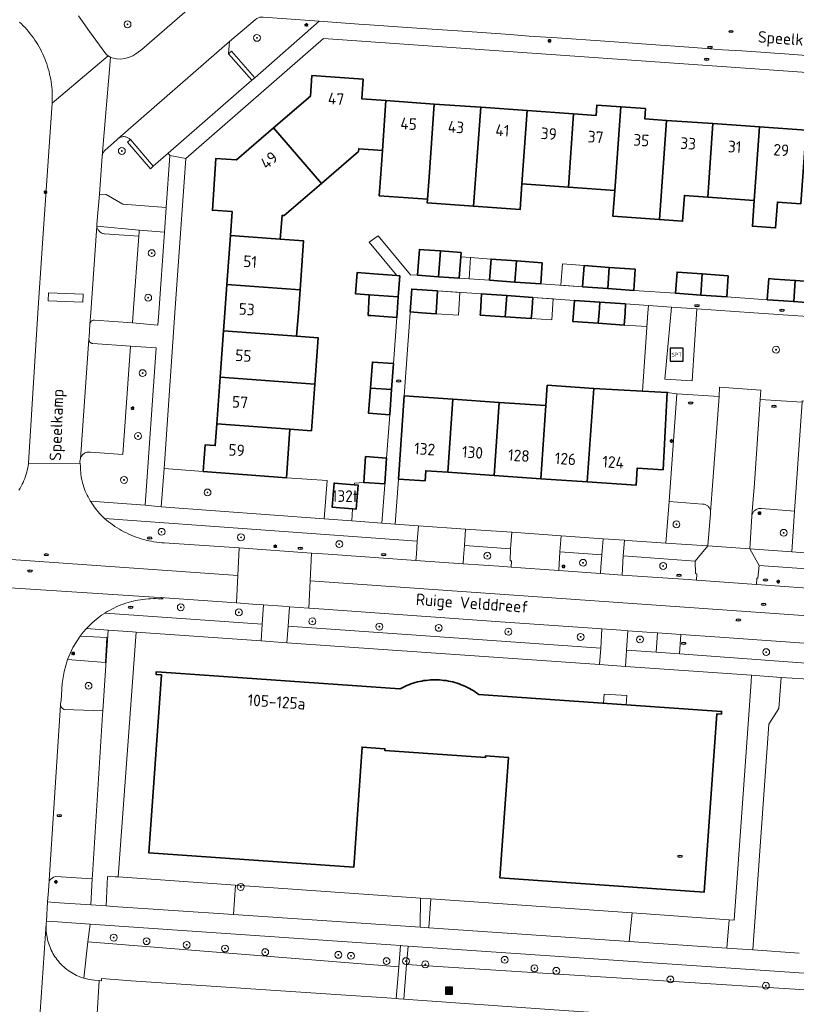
# Model space of a CAD drawing. Header units: metres. Extents: x 152610 to 160096, y 456114 to 462495.
# Tile 798 of 938: x 157720 to 157810, y 461420 to 461534. Entities that reach past the tile are written whole.
import ezdxf
from ezdxf.enums import TextEntityAlignment as Align

# ---------------------------------------------------------------- set-up
doc = ezdxf.new("R2010")
doc.units = ezdxf.units.M
doc.header["$LTSCALE"] = 0.5
doc.layers.get('0').update_dxf_attribs({"linetype": 'CONTINUOUS'})
for name, color, linetype, lineweight in [('B-PV-GR-BEPLANTING_CULTUUR_BODEMBEDEKKER-GV', 251, 'CONTINUOUS', 18), ('B-PV-GR-BEPLANTING_CULTUUR_BOSPLANTSOEN-GV', 251, 'CONTINUOUS', 18), ('B-PV-GR-BEPLANTING_CULTUUR_HEESTERS-GV', 251, 'CONTINUOUS', 18), ('B-PV-GR-BEPLANTING_CULTUUR_ROOS-GV', 251, 'CONTINUOUS', 18), ('B-PV-GR-BOOM-S', 251, 'CONTINUOUS', 25), ('B-PV-IE-MEUBILAIR-S', 251, 'CONTINUOUS', 25), ('B-PV-IE-MEUBILAIR_WEGMEUBILAIR-S', 251, 'CONTINUOUS', 25), ('B-PV-IE-MEUBILAIR_WEGMEUBILAIR_AFVALBAK-S', 251, 'CONTINUOUS', 25), ('B-PV-OG-BEBOUWING-GV', 6, 'CONTINUOUS', 35), ('B-PV-OG-BEBOUWING-T18', 1, 'CONTINUOUS', 18), ('B-PV-OG-BEBOUWING_OVERBOUWING-GV', 251, 'CONTINUOUS', 18), ('B-PV-OG-TERREIN_BEGROEID-GV', 251, 'CONTINUOUS', 18), ('B-PV-OG-TOPOGRAFIE-T18', 1, 'CONTINUOUS', 18), ('B-PV-VH-GESLOTENVERHARDING_ASFALT-GV', 251, 'CONTINUOUS', 18), ('B-PV-VH-OPENVERHARDING_BETONSTRAATSTEEN-GV', 251, 'CONTINUOUS', 18), ('B-PV-VH-OPENVERHARDING_STRAATBAKSTEEN-GV', 251, 'CONTINUOUS', 18), ('B-PV-VH-OPENVERHARDING_TEGEL-GV', 251, 'CONTINUOUS', 18)]:
    doc.layers.add(name, color=color, linetype=linetype, lineweight=lineweight)
doc.styles.add('NLCS-ISO', font='NLCS-ISO.ttf')
doc.styles.add('NLCS-ISO-M750-T18', font='NLCS-ISO.ttf', dxfattribs={"height": 1.35})

# ---------------------------------------------------------------- blocks, each defined once
blk = doc.blocks.new('SIE-WEG_AFVALBAK-SO')
h = blk.add_hatch(color=256)
h.dxf.hatch_style = 1
h.paths.add_polyline_path([(-1.5, -1.5), (1.5, -1.5), (1.5, 1.5), (-1.5, 1.5)])
for points in [[(-2, -2), (2, -2), (2, 2), (-2, 2)], [(-1.5, -1.5), (1.5, -1.5), (1.5, 1.5), (-1.5, 1.5)]]:
    blk.add_lwpolyline(points, close=True)
blk = doc.blocks.new('SIE-MEUBILAIR_PAAL_LICHTMAST-SO')
for points in [[(-0.62, 0), (-1, 0)], [(-0.71, 0.71), (-0.44, 0.44)], [(0, 1), (0, 0.62)], [(0.44, 0.44), (0.71, 0.71)], [(1, 0), (0.62, 0)], [(-0.71, -0.71), (-0.44, -0.44)], [(0, -0.62), (0, -1)], [(0.44, -0.44), (0.71, -0.71)]]:
    blk.add_lwpolyline(points)
blk.add_circle((0, 0), 0.5)
blk = doc.blocks.new('SIE-MEUBILAIR_PUT_RIOOLPUT-SO')
blk.add_ellipse((0, 0), major_axis=(1.25, 0), ratio=0.54)
at = {"style": 'NLCS-ISO'}
blk.add_text('ri', height=0.75, dxfattribs=at).set_placement((-0.04, 0.07), align=Align.MIDDLE_CENTER)
blk = doc.blocks.new('SIE-WEG_SPEELTOESTEL-SO')
at = {"flags": 128}
blk.add_lwpolyline([(-3.75, -3.75), (3.75, -3.75), (3.75, 3.75), (-3.75, 3.75)], close=True, dxfattribs=at)
at = {"style": 'NLCS-ISO'}
blk.add_text('SPT', height=2.25, dxfattribs=at).set_placement((0, 0), align=Align.MIDDLE_CENTER)
blk = doc.blocks.new('SGR-BOOM_GBKN-SO')
at = {"linetype": 'ByBlock', "lineweight": 18}
h = blk.add_hatch(color=0, dxfattribs=at)
h.dxf.hatch_style = 1
edge = h.paths.add_edge_path()
edge.add_arc((0, 0), 0.25, 0, 360)
at = {"color": 0, "linetype": 'ByBlock', "lineweight": 18}
for radius in [2, 0.25]:
    blk.add_circle((0, 0), radius, dxfattribs=at)
at = {"color": 0, "linetype": 'ByBlock', "lineweight": 18, "style": 'NLCS-ISO'}
blk.add_attdef('SOORT', (2.5, 0), '', height=1.5, dxfattribs=at)

msp = doc.modelspace()

# ---------------------------------------------------------------- linework, layer by layer
at = {"layer": 'B-PV-GR-BEPLANTING_CULTUUR_BODEMBEDEKKER-GV', "flags": 128}
for points in [[(157799.18, 461477.795), (157795.339, 461478.087), (157794.946, 461473.28), (157799.824, 461472.956), (157800.125, 461476.72), (157800.132, 461476.807), (157800.131, 461476.894), (157800.123, 461476.981), (157800.106, 461477.067), (157800.082, 461477.151), (157800.05, 461477.232), (157800.01, 461477.31), (157799.964, 461477.384), (157799.911, 461477.453), (157799.852, 461477.517), (157799.788, 461477.576), (157799.718, 461477.629), (157799.644, 461477.675), (157799.566, 461477.714), (157799.484, 461477.745), (157799.4, 461477.769), (157799.315, 461477.786), (157799.228, 461477.794)], [(157805.943, 461477.291), (157805.854, 461477.292), (157805.766, 461477.285), (157805.679, 461477.269), (157805.593, 461477.247), (157805.51, 461477.216), (157805.429, 461477.178), (157805.353, 461477.133), (157805.281, 461477.082), (157805.214, 461477.024), (157805.152, 461476.96), (157805.097, 461476.891), (157805.047, 461476.817), (157805.005, 461476.739), (157804.97, 461476.658), (157804.942, 461476.574), (157804.922, 461476.488), (157804.91, 461476.4), (157804.909, 461476.384), (157804.671, 461472.615), (157809.537, 461472.256), (157809.859, 461476.993), (157806.031, 461477.282)], [(157730.267, 461463.175), (157727.749, 461463.354), (157727.376, 461462.928), (157727.027, 461462.483), (157730.099, 461462.329), (157729.968, 461459.4), (157725.553, 461459.753), (157725.155, 461458.389), (157724.939, 461456.985), (157724.833, 461455.028), (157724.757, 461454.615), (157724.746, 461454.45), (157724.861, 461454.199), (157724.973, 461454.066), (157725.178, 461453.985), (157729.634, 461453.813)], [(157730.099, 461462.329), (157727.027, 461462.483), (157726.192, 461461.171), (157725.553, 461459.753), (157729.968, 461459.4)], [(157728.42, 461434.327), (157724.206, 461434.59), (157723.94, 461434.528), (157723.634, 461434.302), (157723.416, 461434.099), (157723.34, 461432.917), (157723.249, 461431.64), (157723.997, 461431.589), (157728.266, 461431.298)], [(157730.029, 461431.178), (157730.814, 461431.125), (157744.791, 461430.173), (157745.04, 461433.585), (157731.439, 461434.536), (157731.083, 461434.561), (157730.204, 461434.612)], [(157723.851, 461429.354), (157723.103, 461429.405), (157723.083, 461429.087), (157723.073, 461428.865), (157723.071, 461428.642), (157723.078, 461428.42), (157723.092, 461428.198), (157723.114, 461427.977), (157723.144, 461427.756), (157723.183, 461427.537), (157723.228, 461427.32), (157723.282, 461427.104), (157723.344, 461426.89), (157723.413, 461426.679), (157723.489, 461426.47), (157723.573, 461426.264), (157723.665, 461426.061), (157723.764, 461425.862), (157723.87, 461425.666), (157723.982, 461425.475), (157724.102, 461425.287), (157724.228, 461425.104), (157724.361, 461424.926), (157724.5, 461424.752), (157724.645, 461424.584), (157724.796, 461424.421), (157724.953, 461424.263), (157725.116, 461424.111), (157725.284, 461423.966), (157725.457, 461423.826), (157725.635, 461423.692), (157725.817, 461423.565), (157726.004, 461423.445), (157726.196, 461423.332), (157726.391, 461423.225), (157726.59, 461423.126), (157726.792, 461423.033), (157726.998, 461422.948), (157727.206, 461422.871), (157727.417, 461422.801), (157727.457, 461422.789), (157727.914, 461427.004), (157728.172, 461429.057)]]:
    msp.add_lwpolyline(points, close=True, dxfattribs=at)
at = {"layer": 'B-PV-GR-BEPLANTING_CULTUUR_BOSPLANTSOEN-GV', "flags": 128}
for points in [[(157763.039, 461426.66), (157728.172, 461429.057), (157727.914, 461427.004), (157763.981, 461424.112), (157764.184, 461426.581)], [(157816.094, 461423.013), (157765.046, 461426.522), (157764.87, 461424.383), (157815.953, 461421.133)]]:
    msp.add_lwpolyline(points, close=True, dxfattribs=at)
at = {"layer": 'B-PV-GR-BEPLANTING_CULTUUR_HEESTERS-GV', "flags": 128}
msp.add_lwpolyline([(157726.84, 461534.45), (157728.1, 461532.62), (157729.984, 461530.033), (157730.116, 461529.916), (157730.278, 461529.791), (157730.284, 461529.786), (157730.461, 461529.669), (157730.548, 461529.621), (157731.224, 461529.466), (157731.694, 461529.421), (157732.189, 461529.473), (157732.64, 461529.588), (157733.126, 461529.813), (157733.599, 461530.111), (157734.164, 461530.514), (157741.774, 461537.172)], dxfattribs=at)
for points in [[(157754.752, 461533.822), (157748.256, 461534.3), (157747.858, 461534.3), (157747.494, 461534.14), (157747.324, 461533.982), (157744.349, 461531.446), (157744.242, 461530.028), (157744.585, 461530.346), (157747.272, 461527.264)], [(157732.132, 461520.422), (157732.041, 461520.423), (157731.95, 461520.416), (157731.86, 461520.401), (157731.772, 461520.378), (157731.686, 461520.348), (157731.603, 461520.31), (157731.523, 461520.264), (157731.448, 461520.213), (157731.41, 461520.182), (157731.25, 461520.018), (157729.91, 461518.86), (157729.652, 461518.55), (157729.561, 461518.168), (157729.559, 461518.158), (157729.252, 461513.765), (157730.026, 461513.693), (157731.985, 461512.586), (157737.004, 461512.191), (157737.437, 461518.25), (157737.215, 461518.502), (157735.503, 461516.996), (157735.166, 461516.699), (157732.511, 461519.783), (157732.853, 461520.076), (157732.789, 461520.141), (157732.72, 461520.201), (157732.646, 461520.254), (157732.568, 461520.301), (157732.486, 461520.34), (157732.4, 461520.372), (157732.312, 461520.397), (157732.223, 461520.413)], [(157736.794, 461509.327), (157733.875, 461509.584), (157733.855, 461509.336), (157733.822, 461508.887), (157733.162, 461500), (157733.074, 461498.82), (157736.039, 461498.561), (157736.14, 461500)], [(157735.844, 461495.92), (157732.877, 461496.114), (157731.987, 461483.538), (157728.207, 461483.82), (157728.118, 461483.832), (157728.029, 461483.836), (157727.94, 461483.832), (157727.851, 461483.819), (157727.764, 461483.799), (157727.679, 461483.772), (157727.597, 461483.737), (157727.518, 461483.694), (157727.444, 461483.645), (157727.374, 461483.589), (157727.309, 461483.528), (157727.25, 461483.46), (157727.198, 461483.388), (157727.152, 461483.312), (157727.113, 461483.231), (157727.081, 461483.148), (157727.057, 461483.061), (157727.041, 461482.973), (157727.038, 461482.95), (157727.004, 461482.707), (157727.024, 461482.482), (157727.046, 461482.233), (157727.05, 461481.983), (157727.063, 461481.733), (157727.083, 461481.483), (157727.112, 461481.235), (157727.148, 461480.987), (157727.192, 461480.741), (157727.244, 461480.496), (157727.304, 461480.253), (157727.372, 461480.012), (157727.447, 461479.773), (157727.53, 461479.537), (157727.62, 461479.304), (157727.718, 461479.073), (157727.823, 461478.846), (157727.935, 461478.622), (157728.054, 461478.402), (157728.181, 461478.186), (157728.212, 461478.135), (157734.55, 461477.687)], [(157808.309, 461457.69), (157804.874, 461457.933), (157804.821, 461457.178), (157802.879, 461429.542), (157802.265, 461429.585), (157801.997, 461426.276), (157805.007, 461426.071), (157806.887, 461452.247), (157808.023, 461454.078)], [(157802.265, 461429.585), (157791.018, 461430.371), (157790.69, 461427.046), (157801.997, 461426.276)]]:
    msp.add_lwpolyline(points, close=True, dxfattribs=at)
at = {"layer": 'B-PV-GR-BEPLANTING_CULTUUR_ROOS-GV', "flags": 128}
for points in [[(157741.29, 461481.582), (157736.745, 461481.908), (157736.426, 461477.47), (157755.306, 461476.086), (157755.658, 461480.551), (157750.943, 461480.853)], [(157762.342, 461480.142), (157759.898, 461480.318), (157758.825, 461480.225), (157758.813, 461480.045), (157759.25, 461480.01), (157759.03, 461477.22), (157758.621, 461477.252), (157758.525, 461475.85), (157762.014, 461475.594), (157762.334, 461480.033)]]:
    msp.add_lwpolyline(points, close=True, dxfattribs=at)
at = {"layer": 'B-PV-OG-BEBOUWING-GV', "flags": 128}
for points in [[(157759.856, 461527.092), (157753.89, 461527.512), (157753.722, 461525.118), (157749.439, 461521.435), (157755.008, 461514.989), (157759.297, 461518.681), (157759.32, 461519.01), (157762.073, 461518.813), (157762.487, 461524.601), (157759.694, 461524.798)], [(157768.082, 461524.207), (157762.487, 461524.601), (157762.073, 461518.813), (157761.882, 461516.12), (157761.7, 461513.559), (157767.294, 461513.159), (157767.476, 461515.72)], [(157773.472, 461523.828), (157768.082, 461524.207), (157767.476, 461515.72), (157767.294, 461513.159), (157767.263, 461512.728), (157772.652, 461512.343)], [(157778.854, 461523.449), (157773.472, 461523.828), (157772.652, 461512.343), (157778.034, 461511.959), (157778.248, 461514.951)], [(157784.238, 461523.069), (157778.854, 461523.449), (157778.248, 461514.951), (157783.631, 461514.567)], [(157789.712, 461523.887), (157786.941, 461524.082), (157786.857, 461522.885), (157784.238, 461523.069), (157783.631, 461514.567), (157789.019, 461514.182)], [(157792.587, 461523.685), (157789.712, 461523.887), (157789.019, 461514.182), (157788.805, 461511.19), (157794.188, 461510.806), (157795.009, 461522.312), (157792.503, 461522.488)], [(157800.403, 461521.932), (157795.009, 461522.312), (157794.188, 461510.806), (157796.871, 461510.614), (157797.085, 461513.606), (157799.794, 461513.412)], [(157755.008, 461514.989), (157749.439, 461521.435), (157745.134, 461517.733), (157742.76, 461517.895), (157742.352, 461511.892), (157744.647, 461511.736), (157744.446, 461508.941), (157750.23, 461508.523), (157750.23, 461508.526), (157750.429, 461511.279), (157750.678, 461511.261)], [(157805.791, 461521.552), (157800.403, 461521.932), (157799.794, 461513.412), (157805.182, 461513.028)], [(157811.195, 461521.172), (157805.791, 461521.552), (157805.182, 461513.028), (157804.969, 461510.035), (157807.662, 461509.843), (157807.876, 461512.835), (157810.586, 461512.642)], [(157750.23, 461508.523), (157744.446, 461508.941), (157744.037, 461503.277), (157752.515, 461502.665), (157752.923, 461508.331), (157750.23, 461508.526)], [(157766.875, 461507.3), (157766.362, 461507.336), (157766.152, 461504.345), (157768.579, 461504.175), (157768.793, 461507.165)], [(157771.2, 461506.996), (157768.793, 461507.165), (157768.579, 461504.175), (157770.99, 461504.006)], [(157777.609, 461506.007), (157774.674, 461506.213), (157774.502, 461503.763), (157777.434, 461503.555)], [(157780.613, 461505.797), (157777.609, 461506.007), (157777.434, 461503.555), (157780.441, 461503.342)], [(157788.381, 461505.252), (157785.462, 461505.457), (157785.29, 461503.003), (157788.206, 461502.798)], [(157791.398, 461505.04), (157788.381, 461505.252), (157788.206, 461502.798), (157791.226, 461502.586)], [(157760.532, 461502.087), (157763.906, 461501.844), (157764.082, 461504.29), (157763.736, 461504.315), (157761.089, 461504.505), (157759.137, 461504.645), (157758.961, 461502.2)], [(157799.157, 461504.496), (157796.236, 461504.701), (157796.064, 461502.246), (157798.982, 461502.042)], [(157802.171, 461504.284), (157799.157, 461504.496), (157798.982, 461502.042), (157801.999, 461501.831)], [(157807.548, 461503.906), (157806.875, 461503.953), (157806.703, 461501.502), (157807.376, 461501.455), (157809.775, 461501.286), (157809.95, 461503.737)], [(157812.85, 461503.534), (157809.95, 461503.737), (157809.775, 461501.286), (157812.678, 461501.082)], [(157752.515, 461502.665), (157744.037, 461503.277), (157743.801, 461500), (157743.648, 461497.881), (157752.126, 461497.269), (157752.323, 461500)], [(157768.471, 461502.536), (157765.478, 461502.745), (157765.293, 461500.092), (157766.61, 461500), (157768.286, 461499.883), (157768.294, 461500)], [(157763.733, 461499.452), (157763.773, 461500), (157763.906, 461501.844), (157760.532, 461502.087), (157760.429, 461499.69), (157760.741, 461499.668)], [(157776.481, 461501.979), (157773.578, 461502.181), (157773.426, 461500), (157773.407, 461499.727), (157776.31, 461499.525), (157776.343, 461500)], [(157779.504, 461501.768), (157776.481, 461501.979), (157776.343, 461500), (157776.31, 461499.525), (157779.333, 461499.314), (157779.381, 461500)], [(157787.274, 461501.227), (157784.342, 461501.431), (157784.242, 461500), (157784.171, 461498.977), (157787.104, 461498.773), (157787.189, 461500)], [(157790.278, 461501.018), (157787.274, 461501.227), (157787.189, 461500), (157787.104, 461498.773), (157790.107, 461498.564), (157790.207, 461500)], [(157752.126, 461497.269), (157743.648, 461497.881), (157743.261, 461492.504), (157754.232, 461491.713), (157754.62, 461497.089)], [(157763.347, 461494.096), (157760.903, 461494.272), (157760.685, 461491.247), (157763.129, 461491.071)], [(157754.232, 461491.713), (157743.261, 461492.504), (157742.871, 461487.099), (157751.349, 461486.487), (157753.842, 461486.307)], [(157763.129, 461491.071), (157760.685, 461491.247), (157760.476, 461488.338), (157762.919, 461488.161)], [(157786.576, 461491.213), (157781.177, 461491.588), (157781.013, 461489.223), (157780.422, 461480.744), (157785.822, 461480.368)], [(157792.22, 461490.905), (157786.576, 461491.213), (157785.822, 461480.368), (157791.488, 461479.973), (157791.62, 461481.969), (157794.613, 461481.771), (157795.103, 461490.747)], [(157770.252, 461489.973), (157764.595, 461490.367), (157763.921, 461480.69), (157767.014, 461480.475), (157767.097, 461481.672), (157769.661, 461481.493)], [(157775.619, 461489.599), (157770.252, 461489.973), (157769.661, 461481.493), (157775.028, 461481.12)], [(157781.013, 461489.223), (157775.619, 461489.599), (157775.028, 461481.12), (157780.422, 461480.744)], [(157742.871, 461487.099), (157742.689, 461484.574), (157741.512, 461484.652), (157741.29, 461481.582), (157750.943, 461480.853), (157751.349, 461486.487)], [(157762.557, 461483.135), (157760.114, 461483.311), (157759.898, 461480.318), (157762.342, 461480.142)], [(157758.813, 461480.045), (157756.46, 461480.23), (157756.24, 461477.44), (157758.621, 461477.252), (157759.03, 461477.22), (157759.25, 461480.01)], [(157801.382, 461453.437), (157801.407, 461453.736), (157773.239, 461455.714), (157773.03, 461455.867), (157772.817, 461456.014), (157772.599, 461456.154), (157772.377, 461456.287), (157772.151, 461456.413), (157771.921, 461456.532), (157771.688, 461456.644), (157771.451, 461456.749), (157771.211, 461456.846), (157770.968, 461456.936), (157770.723, 461457.018), (157770.475, 461457.093), (157770.225, 461457.16), (157769.973, 461457.22), (157769.719, 461457.271), (157769.464, 461457.315), (157769.207, 461457.35), (157768.95, 461457.378), (157768.692, 461457.398), (157768.433, 461457.41), (157768.174, 461457.413), (157767.915, 461457.409), (157767.657, 461457.397), (157767.398, 461457.377), (157767.141, 461457.349), (157766.885, 461457.313), (157766.63, 461457.269), (157766.376, 461457.217), (157766.124, 461457.157), (157765.874, 461457.09), (157765.626, 461457.015), (157765.381, 461456.932), (157765.138, 461456.842), (157764.898, 461456.744), (157764.662, 461456.639), (157764.428, 461456.527), (157764.199, 461456.407), (157764.103, 461456.355), (157736.461, 461458.296), (157735.848, 461458.339), (157735.826, 461458.04), (157736.44, 461457.997), (157734.987, 461437.329), (157758.739, 461435.661), (157759.719, 461449.607), (157762.362, 461449.421), (157762.347, 461449.212), (157774.019, 461448.393), (157774.034, 461448.602), (157776.677, 461448.416), (157775.696, 461434.45), (157799.398, 461432.793), (157800.851, 461453.474)]]:
    msp.add_lwpolyline(points, close=True, dxfattribs=at)
at = {"layer": 'B-PV-OG-BEBOUWING_OVERBOUWING-GV', "flags": 128}
for points in [[(157772.113, 461503.928), (157772.279, 461506.401), (157771.164, 461506.488), (157770.99, 461504.006)], [(157774.674, 461506.213), (157772.279, 461506.401), (157772.113, 461503.928), (157774.502, 461503.763)], [(157785.462, 461505.457), (157782.962, 461505.653), (157782.759, 461503.18), (157785.29, 461503.003)], [(157771.034, 461502.358), (157768.471, 461502.536), (157768.294, 461500), (157768.286, 461499.883), (157770.909, 461499.715)], [(157781.875, 461501.603), (157779.504, 461501.768), (157779.381, 461500), (157779.333, 461499.314), (157781.705, 461499.181)], [(157792.911, 461500.835), (157790.278, 461501.018), (157790.207, 461500), (157790.107, 461498.564), (157792.74, 461498.379), (157792.853, 461500)], [(157790.399, 461455.607), (157787.778, 461455.761), (157787.716, 461454.697), (157790.335, 461454.513)]]:
    msp.add_lwpolyline(points, close=True, dxfattribs=at)
at = {"layer": 'B-PV-OG-TERREIN_BEGROEID-GV', "flags": 128}
for points in [[(157795.103, 461490.747), (157796.224, 461490.582), (157801.107, 461490.282), (157801.175, 461491.366), (157805.964, 461491.015), (157805.883, 461489.913), (157810.744, 461489.601), (157810.757, 461489.786), (157811.696, 461489.726), (157814.686, 461489.514), (157815.368, 461499.3), (157805.142, 461499.999), (157798.546, 461500.45), (157797.998, 461492.085), (157794.808, 461492.28), (157795.601, 461500.651), (157792.911, 461500.835), (157792.853, 461500), (157792.22, 461490.905)], [(157766.119, 461473.489), (157729.829, 461476.14), (157730.063, 461475.942), (157730.302, 461475.751), (157730.546, 461475.565), (157730.795, 461475.387), (157731.049, 461475.214), (157731.306, 461475.049), (157731.569, 461474.89), (157731.835, 461474.738), (157732.105, 461474.593), (157732.378, 461474.456), (157732.655, 461474.325), (157732.936, 461474.202), (157733.22, 461474.086), (157733.506, 461473.977), (157733.795, 461473.876), (157734.087, 461473.783), (157734.381, 461473.697), (157734.678, 461473.619), (157734.976, 461473.549), (157735.276, 461473.486), (157735.578, 461473.432), (157735.88, 461473.385), (157736.184, 461473.346), (157736.489, 461473.315), (157736.756, 461473.295), (157737.363, 461473.267), (157745.452, 461472.703), (157753.834, 461472.119), (157755.765, 461471.984), (157765.954, 461471.251), (157766.009, 461471.999)], [(157776.932, 461472.617), (157771.585, 461473.008), (157771.493, 461471.601), (157771.431, 461470.873), (157776.163, 461470.546), (157777.006, 461470.471), (157777.045, 461471.201), (157776.879, 461471.218)], [(157787.528, 461471.908), (157782.659, 461472.266), (157782.578, 461470.84), (157782.526, 461470.088), (157787.351, 461469.745), (157787.412, 461470.492)], [(157798.339, 461471.174), (157789.997, 461471.805), (157789.917, 461470.293), (157789.858, 461469.546), (157797.541, 461469.04), (157798.486, 461468.961), (157798.542, 461469.712), (157798.359, 461469.726)], [(157813.942, 461470.084), (157805.766, 461470.663), (157805.603, 461469.213), (157805.504, 461469.22), (157805.451, 461468.471), (157814.053, 461467.847), (157814.089, 461468.602), (157813.894, 461468.628)], [(157736.85, 461466.91), (157736.43, 461466.96), (157736.651, 461466.787), (157736.358, 461466.81), (157736.065, 461466.824), (157735.771, 461466.83), (157735.477, 461466.829), (157735.184, 461466.819), (157734.891, 461466.802), (157734.598, 461466.777), (157734.306, 461466.743), (157734.015, 461466.702), (157733.726, 461466.653), (157733.438, 461466.595), (157733.151, 461466.53), (157732.867, 461466.458), (157732.584, 461466.377), (157732.304, 461466.289), (157732.026, 461466.194), (157731.751, 461466.09), (157731.479, 461465.98), (157731.21, 461465.862), (157730.945, 461465.736), (157730.683, 461465.604), (157730.424, 461465.464), (157730.17, 461465.317), (157729.919, 461465.164), (157729.908, 461465.157), (157748.142, 461463.86), (157748.29, 461466.103), (157747.475, 461466.161), (157745.162, 461466.324)], [(157753.544, 461465.732), (157751.283, 461465.892), (157751.135, 461463.647), (157787.381, 461461.068), (157787.53, 461463.313), (157775.77, 461464.15), (157755.28, 461465.61)], [(157790.374, 461460.855), (157793.815, 461460.604), (157793.958, 461462.856), (157793.281, 461462.904), (157790.523, 461463.1)], [(157831.252, 461460.221), (157826.71, 461460.54), (157801.2, 461462.34), (157796.677, 461462.662), (157796.534, 461460.406), (157831.088, 461457.887)], [(157766.507, 461432.085), (157745.04, 461433.585), (157744.791, 461430.173), (157766.455, 461428.697)], [(157791.018, 461430.371), (157767.674, 461432.003), (157767.44, 461428.63), (157790.69, 461427.046)], [(157763.981, 461424.112), (157727.914, 461427.004), (157727.457, 461422.789), (157728.057, 461422.639), (157728.669, 461422.55), (157729.238, 461422.51), (157729.484, 461422.493), (157729.509, 461422.749), (157732.946, 461422.5), (157757.819, 461420.832), (157762.582, 461420.499), (157763.679, 461420.422)], [(157815.953, 461421.133), (157764.87, 461424.383), (157764.54, 461420.362), (157781.974, 461419.144), (157805.825, 461417.508), (157815.632, 461416.872)]]:
    msp.add_lwpolyline(points, close=True, dxfattribs=at)
msp.add_lwpolyline([(157810.852, 461457.511), (157808.309, 461457.69), (157808.023, 461454.078), (157806.887, 461452.247), (157805.007, 461426.071), (157810.41, 461425.703)], dxfattribs=at)
at = {"layer": 'B-PV-VH-GESLOTENVERHARDING_ASFALT-GV', "flags": 128}
for points in [[(157711.335, 461471.921), (157745.306, 461469.493), (157745.452, 461472.703), (157737.363, 461473.267), (157736.756, 461473.295), (157736.489, 461473.315), (157736.184, 461473.346), (157735.88, 461473.385), (157735.578, 461473.432), (157735.276, 461473.486), (157734.976, 461473.549), (157734.678, 461473.619), (157734.381, 461473.697), (157734.087, 461473.783), (157733.795, 461473.876), (157733.506, 461473.977), (157733.22, 461474.086), (157732.936, 461474.202), (157732.655, 461474.325), (157732.378, 461474.456), (157732.105, 461474.593), (157731.835, 461474.738), (157731.569, 461474.89), (157731.306, 461475.049), (157731.049, 461475.214), (157730.795, 461475.387), (157730.546, 461475.565), (157730.302, 461475.751), (157730.063, 461475.942), (157729.829, 461476.14), (157729.274, 461476.711), (157728.748, 461477.308), (157728.212, 461478.135), (157728.181, 461478.186), (157728.054, 461478.402), (157727.935, 461478.622), (157727.823, 461478.846), (157727.718, 461479.073), (157727.62, 461479.304), (157727.53, 461479.537), (157727.447, 461479.773), (157727.372, 461480.012), (157727.304, 461480.253), (157727.244, 461480.496), (157727.192, 461480.741), (157727.148, 461480.987), (157727.112, 461481.235), (157727.083, 461481.483), (157727.063, 461481.733), (157727.05, 461481.983), (157727.046, 461482.233), (157727.024, 461482.482), (157721.047, 461482.53), (157721.041, 461482.486), (157721.001, 461482.238), (157720.953, 461481.99), (157720.897, 461481.744), (157720.833, 461481.501), (157720.762, 461481.259), (157720.683, 461481.019), (157720.597, 461480.783), (157720.503, 461480.549), (157720.402, 461480.318), (157720.293, 461480.091), (157720.177, 461479.867), (157720.054, 461479.646), (157719.925, 461479.43)], [(157711.085, 461468.58), (157735.615, 461467.012), (157736.43, 461466.96), (157736.85, 461466.91), (157745.162, 461466.324), (157745.306, 461469.493), (157711.335, 461471.921)], [(157721.932, 461412.096), (157723.083, 461429.087), (157723.103, 461429.405), (157723.249, 461431.64), (157723.34, 461432.917), (157723.416, 461434.099), (157723.421, 461434.186), (157724.746, 461454.45), (157724.757, 461454.615), (157724.833, 461455.028), (157724.939, 461456.985), (157725.155, 461458.389), (157725.553, 461459.753), (157726.192, 461461.171), (157727.027, 461462.483), (157727.376, 461462.928), (157727.749, 461463.354), (157728.407, 461464.01), (157729.12, 461464.607), (157729.508, 461464.891), (157729.908, 461465.157), (157729.919, 461465.164), (157730.17, 461465.317), (157730.424, 461465.464), (157730.683, 461465.604), (157730.945, 461465.736), (157731.21, 461465.862), (157731.479, 461465.98), (157731.751, 461466.09), (157732.026, 461466.194), (157732.304, 461466.289), (157732.584, 461466.377), (157732.867, 461466.458), (157733.151, 461466.53), (157733.438, 461466.595), (157733.726, 461466.653), (157734.015, 461466.702), (157734.306, 461466.743), (157734.598, 461466.777), (157734.891, 461466.802), (157735.184, 461466.819), (157735.477, 461466.829), (157735.771, 461466.83), (157736.065, 461466.824), (157736.358, 461466.81), (157736.651, 461466.787), (157736.43, 461466.96), (157735.615, 461467.012), (157711.085, 461468.58)], [(157728.967, 461418.023), (157729.238, 461422.51), (157728.669, 461422.55), (157728.057, 461422.639), (157727.457, 461422.789), (157727.417, 461422.801), (157727.206, 461422.871), (157726.998, 461422.948), (157726.792, 461423.033), (157726.59, 461423.126), (157726.391, 461423.225), (157726.196, 461423.332), (157726.004, 461423.445), (157725.817, 461423.565), (157725.635, 461423.692), (157725.457, 461423.826), (157725.284, 461423.966), (157725.116, 461424.111), (157724.953, 461424.263), (157724.796, 461424.421), (157724.645, 461424.584), (157724.5, 461424.752), (157724.361, 461424.926), (157724.228, 461425.104), (157724.102, 461425.287), (157723.982, 461425.475), (157723.87, 461425.666), (157723.764, 461425.862), (157723.665, 461426.061), (157723.573, 461426.264), (157723.489, 461426.47), (157723.413, 461426.679), (157723.344, 461426.89), (157723.282, 461427.104), (157723.228, 461427.32), (157723.183, 461427.537), (157723.144, 461427.756), (157723.114, 461427.977), (157723.092, 461428.198), (157723.078, 461428.42), (157723.071, 461428.642), (157723.073, 461428.865), (157723.083, 461429.087), (157721.932, 461412.096)]]:
    msp.add_lwpolyline(points, dxfattribs=at)
at = {"layer": 'B-PV-VH-OPENVERHARDING_BETONSTRAATSTEEN-GV', "flags": 128}
for points in [[(157741.774, 461537.172), (157734.164, 461530.514), (157733.599, 461530.111), (157733.126, 461529.813), (157732.64, 461529.588), (157732.189, 461529.473), (157731.694, 461529.421), (157731.224, 461529.466), (157730.548, 461529.621), (157729.561, 461518.168), (157729.652, 461518.55), (157729.91, 461518.86), (157731.25, 461520.018), (157731.41, 461520.182), (157744.349, 461531.446), (157747.324, 461533.982), (157747.494, 461534.14)], [(157719.981, 461533.722), (157720.205, 461533.509), (157720.422, 461533.291), (157720.635, 461533.068), (157720.841, 461532.838), (157721.041, 461532.604), (157721.235, 461532.365), (157721.423, 461532.12), (157721.605, 461531.871), (157721.78, 461531.617), (157721.948, 461531.359), (157722.109, 461531.096), (157722.264, 461530.829), (157722.412, 461530.559), (157722.552, 461530.284), (157722.686, 461530.006), (157722.812, 461529.725), (157722.931, 461529.441), (157723.042, 461529.153), (157723.146, 461528.863), (157723.242, 461528.57), (157723.331, 461528.275), (157723.412, 461527.977), (157723.485, 461527.678), (157723.551, 461527.377), (157723.609, 461527.074), (157723.658, 461526.769), (157723.7, 461526.464), (157723.734, 461526.158), (157723.76, 461525.85), (157723.778, 461525.543), (157723.788, 461525.234), (157723.79, 461524.926), (157723.784, 461524.618), (157723.77, 461524.31), (157730.278, 461529.791), (157730.116, 461529.916), (157729.984, 461530.033), (157728.1, 461532.62), (157726.84, 461534.45)], [(157748.256, 461534.3), (157754.752, 461533.822), (157759.334, 461533.489), (157760.566, 461533.408), (157766.047, 461533.024), (157771.403, 461532.645), (157776.876, 461532.264), (157779.102, 461532.095), (157782.353, 461531.881), (157787.844, 461531.484), (157792.676, 461531.145), (157798.151, 461530.758), (157801.516, 461530.51), (157803.746, 461530.359), (157809.233, 461529.978), (157814.759, 461529.58)], [(157860.308, 461461.403), (157753.688, 461468.904), (157753.544, 461465.732), (157755.28, 461465.61), (157775.77, 461464.15), (157787.53, 461463.313), (157790.245, 461463.12), (157790.523, 461463.1), (157793.281, 461462.904), (157793.958, 461462.856), (157796.677, 461462.662), (157801.2, 461462.34), (157826.71, 461460.54)], [(157781.974, 461419.144), (157764.54, 461420.362), (157763.973, 461420.402), (157763.679, 461420.422), (157762.582, 461420.499), (157757.819, 461420.832), (157732.946, 461422.5), (157729.509, 461422.749), (157729.484, 461422.493), (157729.238, 461422.51), (157728.967, 461418.023)]]:
    msp.add_lwpolyline(points, dxfattribs=at)
for points in [[(157744.242, 461530.028), (157744.349, 461531.446), (157731.41, 461520.182), (157731.448, 461520.213), (157731.523, 461520.264), (157731.603, 461520.31), (157731.686, 461520.348), (157731.772, 461520.378), (157731.86, 461520.401), (157731.95, 461520.416), (157732.041, 461520.423), (157732.132, 461520.422), (157732.223, 461520.413), (157732.312, 461520.397), (157732.4, 461520.372), (157732.486, 461520.34), (157732.568, 461520.301), (157732.646, 461520.254), (157732.72, 461520.201), (157732.789, 461520.141), (157732.853, 461520.076), (157735.503, 461516.996), (157737.215, 461518.502), (157746.934, 461526.968)], [(157747.272, 461527.264), (157744.585, 461530.346), (157744.242, 461530.028), (157746.934, 461526.968)], [(157730.284, 461529.786), (157730.278, 461529.791), (157723.77, 461524.31), (157722.636, 461507.477), (157722.118, 461500), (157721.047, 461482.53), (157727.024, 461482.482), (157727.004, 461482.707), (157727.038, 461482.95), (157727.041, 461482.973), (157727.057, 461483.061), (157728.038, 461496.926), (157728.045, 461496.987), (157728.06, 461497.168), (157728.144, 461498.682), (157728.25, 461500), (157728.342, 461501.143), (157728.95, 461510.018), (157728.97, 461510.268), (157729.252, 461513.765), (157729.559, 461518.158), (157729.561, 461518.168), (157730.548, 461529.621), (157730.461, 461529.669)], [(157735.503, 461516.996), (157732.853, 461520.076), (157732.511, 461519.783), (157735.166, 461516.699)], [(157730.026, 461513.693), (157729.252, 461513.765), (157728.97, 461510.268), (157728.95, 461510.018), (157733.875, 461509.584), (157736.794, 461509.327), (157737.004, 461512.191), (157731.985, 461512.586)], [(157728.969, 461509.928), (157728.95, 461510.018), (157728.342, 461501.143), (157728.25, 461500), (157728.144, 461498.682), (157728.149, 461498.719), (157728.164, 461498.781), (157728.186, 461498.841), (157728.216, 461498.898), (157728.252, 461498.95), (157728.295, 461498.997), (157728.343, 461499.039), (157728.396, 461499.075), (157728.454, 461499.103), (157728.514, 461499.124), (157728.576, 461499.138), (157728.64, 461499.143), (157728.704, 461499.141), (157733.074, 461498.82), (157733.162, 461500), (157733.822, 461508.887), (157729.849, 461509.144), (157729.797, 461509.153), (157729.707, 461509.174), (157729.62, 461509.203), (157729.535, 461509.239), (157729.454, 461509.282), (157729.377, 461509.333), (157729.305, 461509.389), (157729.238, 461509.452), (157729.176, 461509.521), (157729.121, 461509.595), (157729.072, 461509.673), (157729.03, 461509.755), (157728.996, 461509.84)], [(157733.875, 461509.584), (157728.95, 461510.018), (157728.969, 461509.928), (157728.996, 461509.84), (157729.03, 461509.755), (157729.072, 461509.673), (157729.121, 461509.595), (157729.176, 461509.521), (157729.238, 461509.452), (157729.305, 461509.389), (157729.377, 461509.333), (157729.454, 461509.282), (157729.535, 461509.239), (157729.62, 461509.203), (157729.707, 461509.174), (157729.797, 461509.153), (157729.849, 461509.144), (157733.822, 461508.887), (157733.855, 461509.336)], [(157723.311, 461501.393), (157723.348, 461502.299), (157727.367, 461502.135), (157727.33, 461501.229)], [(157727.367, 461502.135), (157723.348, 461502.299), (157723.311, 461501.393), (157727.33, 461501.229)], [(157798.546, 461500.45), (157795.601, 461500.651), (157794.808, 461492.28), (157797.998, 461492.085)], [(157728.039, 461496.864), (157728.038, 461496.926), (157727.057, 461483.061), (157727.081, 461483.148), (157727.113, 461483.231), (157727.152, 461483.312), (157727.198, 461483.388), (157727.25, 461483.46), (157727.309, 461483.528), (157727.374, 461483.589), (157727.444, 461483.645), (157727.518, 461483.694), (157727.597, 461483.737), (157727.679, 461483.772), (157727.764, 461483.799), (157727.851, 461483.819), (157727.94, 461483.832), (157728.029, 461483.836), (157728.118, 461483.832), (157728.207, 461483.82), (157731.987, 461483.538), (157732.877, 461496.114), (157728.477, 461496.426), (157728.423, 461496.433), (157728.363, 461496.449), (157728.306, 461496.473), (157728.253, 461496.504), (157728.203, 461496.541), (157728.159, 461496.584), (157728.121, 461496.633), (157728.089, 461496.686), (157728.065, 461496.743), (157728.048, 461496.802)], [(157805.964, 461491.015), (157801.175, 461491.366), (157801.107, 461490.282), (157800.381, 461480.473), (157800.131, 461476.894), (157800.132, 461476.807), (157800.125, 461476.72), (157799.824, 461472.956), (157804.671, 461472.615), (157804.909, 461476.384), (157804.91, 461476.4), (157804.922, 461476.488), (157805.229, 461480.238), (157805.883, 461489.913)], [(157801.107, 461490.282), (157796.224, 461490.582), (157795.339, 461478.087), (157799.18, 461477.795), (157799.228, 461477.794), (157799.315, 461477.786), (157799.4, 461477.769), (157799.484, 461477.745), (157799.566, 461477.714), (157799.644, 461477.675), (157799.718, 461477.629), (157799.788, 461477.576), (157799.852, 461477.517), (157799.911, 461477.453), (157799.964, 461477.384), (157800.01, 461477.31), (157800.05, 461477.232), (157800.082, 461477.151), (157800.106, 461477.067), (157800.123, 461476.981), (157800.131, 461476.894), (157800.381, 461480.473)], [(157810.744, 461489.601), (157805.883, 461489.913), (157805.229, 461480.238), (157804.922, 461476.488), (157804.942, 461476.574), (157804.97, 461476.658), (157805.005, 461476.739), (157805.047, 461476.817), (157805.097, 461476.891), (157805.152, 461476.96), (157805.214, 461477.024), (157805.281, 461477.082), (157805.353, 461477.133), (157805.429, 461477.178), (157805.51, 461477.216), (157805.593, 461477.247), (157805.679, 461477.269), (157805.766, 461477.285), (157805.854, 461477.292), (157805.943, 461477.291), (157806.031, 461477.282), (157809.859, 461476.993)], [(157753.834, 461472.119), (157745.452, 461472.703), (157745.306, 461469.493), (157745.162, 461466.324), (157747.475, 461466.161), (157748.29, 461466.103), (157750.498, 461465.947), (157751.283, 461465.892), (157753.544, 461465.732), (157753.688, 461468.904)], [(157753.688, 461468.904), (157860.308, 461461.403), (157860.454, 461464.611), (157852.316, 461465.183), (157838.137, 461466.164), (157832.165, 461466.562), (157828.917, 461466.806), (157828.405, 461466.838), (157821.421, 461467.344), (157816.538, 461467.672), (157814.053, 461467.847), (157805.451, 461468.471), (157798.486, 461468.961), (157797.541, 461469.04), (157789.858, 461469.546), (157787.351, 461469.745), (157782.526, 461470.088), (157777.006, 461470.471), (157776.163, 461470.546), (157771.431, 461470.873), (157765.954, 461471.251), (157755.765, 461471.984), (157753.834, 461472.119)], [(157724.861, 461454.199), (157724.746, 461454.45), (157723.421, 461434.186), (157723.416, 461434.099), (157723.634, 461434.302), (157723.94, 461434.528), (157724.206, 461434.59), (157728.42, 461434.327), (157728.443, 461434.791), (157729.604, 461453.367), (157729.634, 461453.813), (157725.178, 461453.985), (157724.973, 461454.066)]]:
    msp.add_lwpolyline(points, close=True, dxfattribs=at)
at = {"layer": 'B-PV-VH-OPENVERHARDING_STRAATBAKSTEEN-GV', "flags": 128}
msp.add_lwpolyline([(157810.41, 461425.703), (157805.007, 461426.071), (157801.997, 461426.276), (157790.69, 461427.046), (157767.44, 461428.63), (157766.455, 461428.697), (157744.791, 461430.173), (157730.814, 461431.125), (157730.029, 461431.178), (157728.266, 461431.298), (157723.997, 461431.589), (157723.249, 461431.64), (157723.103, 461429.405), (157723.851, 461429.354), (157728.172, 461429.057), (157763.039, 461426.66), (157764.184, 461426.581), (157764.436, 461426.564), (157765.046, 461426.522), (157816.094, 461423.013)], dxfattribs=at)
at = {"layer": 'B-PV-VH-OPENVERHARDING_TEGEL-GV', "flags": 128}
for points in [[(157814.759, 461529.58), (157809.233, 461529.978), (157803.746, 461530.359), (157801.516, 461530.51), (157798.151, 461530.758), (157792.676, 461531.145), (157787.844, 461531.484), (157782.353, 461531.881), (157779.102, 461532.095), (157776.876, 461532.264), (157771.403, 461532.645), (157766.047, 461533.024), (157760.566, 461533.408), (157759.334, 461533.489), (157754.752, 461533.822), (157747.272, 461527.264), (157746.934, 461526.968), (157737.215, 461518.502), (157737.437, 461518.25), (157739.259, 461517.882), (157755.244, 461531.804), (157857.468, 461524.614)], [(157812.678, 461501.082), (157809.775, 461501.286), (157807.376, 461501.455), (157806.703, 461501.502), (157801.999, 461501.831), (157798.982, 461502.042), (157796.064, 461502.246), (157791.226, 461502.586), (157788.206, 461502.798), (157785.29, 461503.003), (157780.441, 461503.342), (157777.434, 461503.555), (157774.502, 461503.763), (157770.99, 461504.006), (157768.579, 461504.175), (157766.152, 461504.345), (157765.314, 461504.403), (157761.595, 461508.914), (157760.517, 461508.171), (157763.736, 461504.315), (157764.082, 461504.29), (157763.906, 461501.844), (157763.773, 461500), (157763.733, 461499.452), (157763.347, 461494.096), (157763.129, 461491.071), (157762.919, 461488.161), (157762.557, 461483.135), (157762.342, 461480.142), (157762.334, 461480.033), (157762.014, 461475.594), (157763.558, 461475.473), (157763.921, 461480.69), (157764.595, 461490.367), (157765.286, 461500), (157765.293, 461500.092), (157765.478, 461502.745), (157768.471, 461502.536), (157773.578, 461502.181), (157776.481, 461501.979), (157779.504, 461501.768), (157784.342, 461501.431), (157787.274, 461501.227), (157790.278, 461501.018), (157792.911, 461500.835), (157795.601, 461500.651), (157798.546, 461500.45), (157805.142, 461499.999), (157815.368, 461499.3)]]:
    msp.add_lwpolyline(points, dxfattribs=at)
for points in [[(157734.55, 461477.687), (157736.426, 461477.47), (157736.745, 461481.908), (157738.009, 461500), (157739.259, 461517.882), (157737.437, 461518.25), (157737.004, 461512.191), (157736.794, 461509.327), (157736.14, 461500), (157736.039, 461498.561), (157733.074, 461498.82), (157728.704, 461499.141), (157728.64, 461499.143), (157728.576, 461499.138), (157728.514, 461499.124), (157728.454, 461499.103), (157728.396, 461499.075), (157728.343, 461499.039), (157728.295, 461498.997), (157728.252, 461498.95), (157728.216, 461498.898), (157728.186, 461498.841), (157728.164, 461498.781), (157728.149, 461498.719), (157728.144, 461498.682), (157728.06, 461497.168), (157728.045, 461496.987), (157728.038, 461496.926), (157728.039, 461496.864), (157728.048, 461496.802), (157728.065, 461496.743), (157728.089, 461496.686), (157728.121, 461496.633), (157728.159, 461496.584), (157728.203, 461496.541), (157728.253, 461496.504), (157728.306, 461496.473), (157728.363, 461496.449), (157728.423, 461496.433), (157728.477, 461496.426), (157732.877, 461496.114), (157735.844, 461495.92)], [(157766.119, 461473.489), (157766.245, 461475.284), (157763.558, 461475.473), (157762.014, 461475.594), (157758.525, 461475.85), (157755.306, 461476.086), (157736.426, 461477.47), (157734.55, 461477.687), (157728.212, 461478.135), (157728.748, 461477.308), (157729.274, 461476.711), (157729.829, 461476.14)], [(157771.585, 461473.008), (157771.718, 461474.899), (157766.245, 461475.284), (157766.119, 461473.489), (157766.009, 461471.999), (157765.954, 461471.251), (157771.431, 461470.873), (157771.493, 461471.601)], [(157776.932, 461472.617), (157777.066, 461474.522), (157771.718, 461474.899), (157771.585, 461473.008)], [(157782.659, 461472.266), (157782.789, 461474.12), (157777.066, 461474.522), (157776.932, 461472.617), (157776.879, 461471.218), (157777.045, 461471.201), (157777.006, 461470.471), (157782.526, 461470.088), (157782.578, 461470.84)], [(157787.528, 461471.908), (157787.66, 461473.777), (157782.789, 461474.12), (157782.659, 461472.266)], [(157789.997, 461471.805), (157790.124, 461473.603), (157787.66, 461473.777), (157787.528, 461471.908), (157787.412, 461470.492), (157787.351, 461469.745), (157789.858, 461469.546), (157789.917, 461470.293)], [(157790.124, 461473.603), (157789.997, 461471.805), (157798.339, 461471.174), (157799.824, 461472.956), (157794.946, 461473.28), (157791.04, 461473.539)], [(157804.671, 461472.615), (157799.824, 461472.956), (157798.339, 461471.174), (157798.359, 461469.726), (157798.542, 461469.712), (157798.486, 461468.961), (157805.451, 461468.471), (157805.504, 461469.22), (157805.603, 461469.213), (157805.766, 461470.663)], [(157813.942, 461470.084), (157814.07, 461471.924), (157813.454, 461471.967), (157809.537, 461472.256), (157804.671, 461472.615), (157805.766, 461470.663)], [(157750.999, 461461.717), (157751.135, 461463.647), (157751.283, 461465.892), (157750.498, 461465.947), (157748.29, 461466.103), (157748.142, 461463.86), (157748.006, 461461.927)], [(157748.006, 461461.927), (157748.142, 461463.86), (157729.908, 461465.157), (157729.508, 461464.891), (157729.12, 461464.607), (157728.407, 461464.01), (157727.749, 461463.354), (157730.267, 461463.175), (157733.081, 461462.975), (157733.509, 461462.945)], [(157728.266, 461431.298), (157730.029, 461431.178), (157730.204, 461434.612), (157731.083, 461434.561), (157731.439, 461434.536), (157733.509, 461462.945), (157733.081, 461462.975), (157730.267, 461463.175), (157729.634, 461453.813), (157729.604, 461453.367), (157728.443, 461434.791), (157728.42, 461434.327)], [(157751.135, 461463.647), (157750.999, 461461.717), (157787.248, 461459.171), (157787.381, 461461.068)], [(157787.381, 461461.068), (157787.248, 461459.171), (157790.241, 461458.961), (157790.374, 461460.855), (157790.523, 461463.1), (157790.245, 461463.12), (157787.53, 461463.313)], [(157796.677, 461462.662), (157793.958, 461462.856), (157793.815, 461460.604), (157796.534, 461460.406)], [(157831.67, 461456.041), (157831.088, 461457.887), (157796.534, 461460.406), (157793.815, 461460.604), (157790.374, 461460.855), (157790.241, 461458.961), (157804.874, 461457.933), (157808.309, 461457.69), (157810.852, 461457.511), (157824.958, 461456.515)], [(157767.674, 461432.003), (157766.507, 461432.085), (157766.455, 461428.697), (157767.44, 461428.63)], [(157764.436, 461426.564), (157764.184, 461426.581), (157763.981, 461424.112), (157763.679, 461420.422), (157763.973, 461420.402), (157764.54, 461420.362), (157764.87, 461424.383), (157765.046, 461426.522)]]:
    msp.add_lwpolyline(points, close=True, dxfattribs=at)

# ---------------------------------------------------------------- block references
at = {"layer": 'B-PV-GR-BOOM-S', "xscale": 0.2, "yscale": 0.2, "zscale": 0.2}
for p in [(157732.515, 461533.452), (157747.526, 461531.88), (157731.854, 461518.761), (157735.319, 461506.91), (157734.911, 461501.74), (157807.714, 461495.702), (157734.26, 461492.987), (157733.733, 461485.684), (157732.11, 461480.594), (157741.791, 461479.146), (157796.17, 461475.44), (157736.462, 461474.582), (157745.672, 461473.94), (157808.601, 461474.464), (157757.064, 461473.15), (157774.242, 461471.8), (157785.338, 461470.987), (157794.626, 461470.615), (157738.693, 461465.829), (157745.423, 461465.231), (157753.948, 461464.184), (157761.724, 461463.586), (157768.604, 461463.436), (157776.68, 461462.988), (157785.055, 461462.39), (157791.934, 461462.091), (157806.573, 461460.622), (157727.994, 461456.716), (157745.641, 461433.386), (157730.91, 461427.509), (157734.72, 461427.086), (157739.377, 461426.663), (157743.822, 461426.239), (157748.478, 461425.816), (157756.965, 461425.507), (157758.427, 461425.393), (157762.55, 461424.775), (157764.799, 461424.775), (157776.255, 461424.93), (157767.049, 461424.4), (157779.702, 461423.932), (157782.233, 461423.65), (157795.471, 461422.648), (157806.537, 461421.919)]:
    msp.add_blockref('SGR-BOOM_GBKN-SO', p, dxfattribs=at)
at = {"layer": 'B-PV-IE-MEUBILAIR-S', "xscale": 0.2, "yscale": 0.2, "zscale": 0.2}
for name, p in [('SIE-MEUBILAIR_PAAL_LICHTMAST-SO', (157753.251, 461533.386)), ('SIE-MEUBILAIR_PUT_RIOOLPUT-SO', (157802.5, 461532.62)), ('SIE-MEUBILAIR_PAAL_LICHTMAST-SO', (157781.452, 461531.538)), ('SIE-MEUBILAIR_PUT_RIOOLPUT-SO', (157800.07, 461530.78)), ('SIE-MEUBILAIR_PUT_RIOOLPUT-SO', (157799.677, 461529.376)), ('SIE-MEUBILAIR_PAAL_LICHTMAST-SO', (157722.995, 461513.977)), ('SIE-MEUBILAIR_PUT_RIOOLPUT-SO', (157798.56, 461500.809)), ('SIE-MEUBILAIR_PUT_RIOOLPUT-SO', (157808.406, 461500.263)), ('SIE-MEUBILAIR_PUT_RIOOLPUT-SO', (157763.949, 461492.09)), ('SIE-MEUBILAIR_PAAL_LICHTMAST-SO', (157733.099, 461488.925)), ('SIE-MEUBILAIR_PUT_RIOOLPUT-SO', (157797.831, 461489.505)), ('SIE-MEUBILAIR_PUT_RIOOLPUT-SO', (157807.494, 461489.14)), ('SIE-MEUBILAIR_PAAL_LICHTMAST-SO', (157795.583, 461485.117)), ('SIE-MEUBILAIR_PAAL_LICHTMAST-SO', (157805.794, 461476.75)), ('SIE-MEUBILAIR_PUT_RIOOLPUT-SO', (157735.08, 461473.863)), ('SIE-MEUBILAIR_PAAL_LICHTMAST-SO', (157749.644, 461472.909)), ('SIE-MEUBILAIR_PUT_RIOOLPUT-SO', (157723.09, 461471.91)), ('SIE-MEUBILAIR_PUT_RIOOLPUT-SO', (157752.566, 461472.648)), ('SIE-MEUBILAIR_PUT_RIOOLPUT-SO', (157762.229, 461471.919)), ('SIE-MEUBILAIR_PAAL_LICHTMAST-SO', (157783.069, 461470.555)), ('SIE-MEUBILAIR_PUT_RIOOLPUT-SO', (157721.2, 461470.03)), ('SIE-MEUBILAIR_PUT_RIOOLPUT-SO', (157796.464, 461469.54)), ('SIE-MEUBILAIR_PUT_RIOOLPUT-SO', (157806.492, 461468.993)), ('SIE-MEUBILAIR_PAAL_LICHTMAST-SO', (157807.974, 461468.801)), ('SIE-MEUBILAIR_PUT_RIOOLPUT-SO', (157806.28, 461466.17)), ('SIE-MEUBILAIR_PUT_RIOOLPUT-SO', (157732.874, 461465.811)), ('SIE-MEUBILAIR_PUT_RIOOLPUT-SO', (157803.36, 461464.35)), ('SIE-MEUBILAIR_PUT_RIOOLPUT-SO', (157797.015, 461461.66)), ('SIE-MEUBILAIR_PAAL_LICHTMAST-SO', (157726.216, 461460.471)), ('SIE-MEUBILAIR_PUT_RIOOLPUT-SO', (157724.619, 461441.638)), ('SIE-MEUBILAIR_PUT_RIOOLPUT-SO', (157796.574, 461436.927)), ('SIE-MEUBILAIR_PAAL_LICHTMAST-SO', (157724.211, 461433.964))]:
    msp.add_blockref(name, p, dxfattribs=at)
at = {"layer": 'B-PV-IE-MEUBILAIR_WEGMEUBILAIR-S', "xscale": 0.2, "yscale": 0.2, "zscale": 0.2}
msp.add_blockref('SIE-WEG_SPEELTOESTEL-SO', (157796.187, 461495.124), dxfattribs=at)
at = {"layer": 'B-PV-IE-MEUBILAIR_WEGMEUBILAIR_AFVALBAK-S', "xscale": 0.2, "yscale": 0.2, "zscale": 0.2}
msp.add_blockref('SIE-WEG_AFVALBAK-SO', (157769.802, 461421.357), dxfattribs=at)

# ---------------------------------------------------------------- texts
at = {"layer": 'B-PV-OG-BEBOUWING-T18', "style": 'NLCS-ISO-M750-T18'}
for s, rotation, p in [('47', 356, (157756.697, 461524.808)), ('45', 356, (157765.109, 461521.91)), ('43', 356, (157770.602, 461521.524)), ('41', 356, (157775.987, 461521.145)), ('39', 356, (157781.37, 461520.765)), ('37', 356, (157786.796, 461520.383)), ('35', 356, (157792.094, 461520.011)), ('33', 356, (157797.53, 461519.628)), ('31', 356, (157802.921, 461519.248)), ('29', 356, (157808.318, 461518.868)), ('49', 40.7, (157748.917, 461517.688)), ('51', 355.9, (157746.735, 461505.929)), ('53', 355.9, (157746.336, 461500.399)), ('55', 355.9, (157745.948, 461495.013)), ('57', 355.9, (157745.56, 461489.622)), ('59', 356.2, (157745.169, 461484.051)), ('132', 356, (157766.971, 461484.186)), ('130', 356, (157772.518, 461483.8)), ('128', 356, (157777.899, 461483.426)), ('126', 356, (157783.296, 461483.05)), ('124', 356, (157788.829, 461482.664)), ('105-125a', 356, (157749.8, 461454.853))]:
    msp.add_text(s, height=1.35, rotation=rotation, dxfattribs=at).set_placement(p, align=Align.MIDDLE)
msp.add_text('132t', height=1.35, dxfattribs=at).set_placement((157757.745, 461478.725), align=Align.MIDDLE)
at = {"layer": 'B-PV-OG-TOPOGRAFIE-T18', "style": 'NLCS-ISO-M750-T18'}
for s, rotation, p in [('Speelkamp', 356, (157809.782, 461531.525)), ('Speelkamp', 88, (157724.482, 461486.977)), ('Ruige Velddreef', 356, (157772.468, 461466.107))]:
    msp.add_text(s, height=1.35, rotation=rotation, dxfattribs=at).set_placement(p, align=Align.MIDDLE)

doc.saveas('drawing.dxf')
